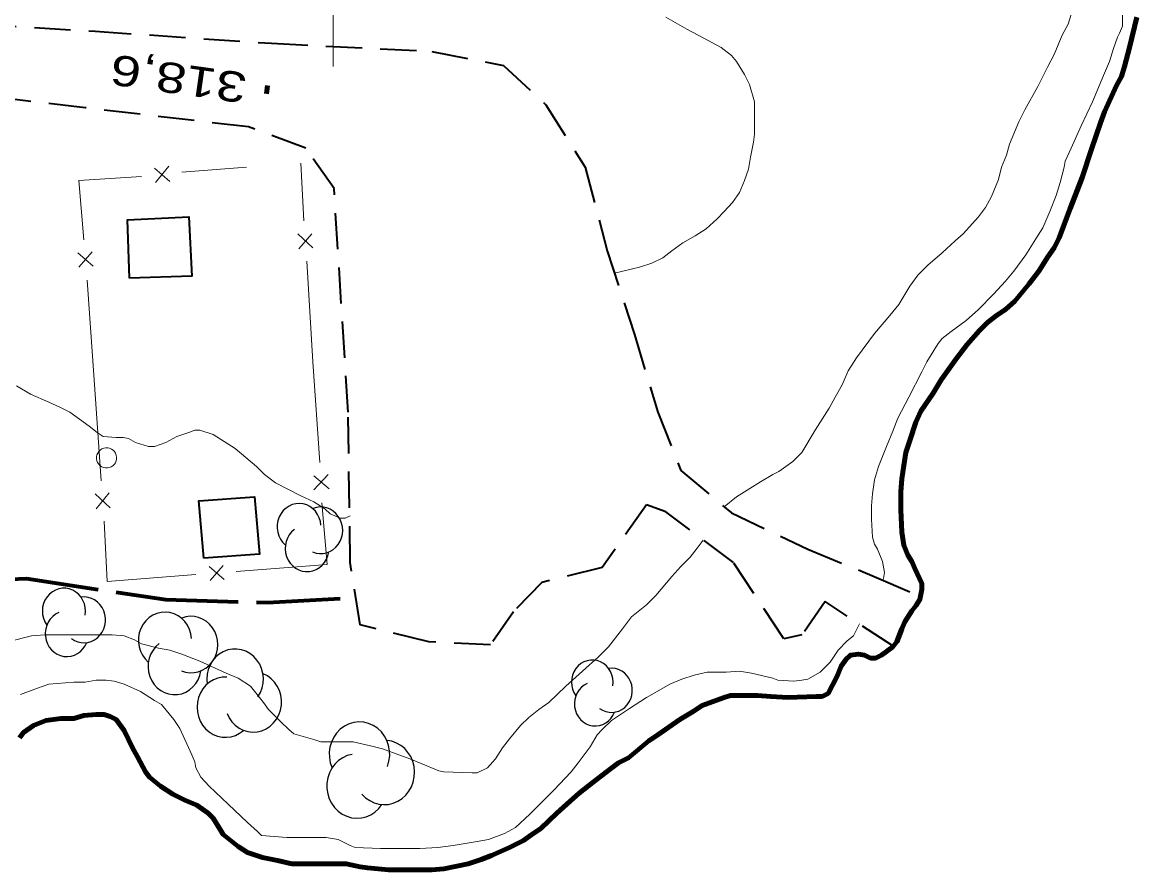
# Model space of a CAD drawing. Extents: x 240591 to 242335, y 5323482 to 5326937.
# Drawn here: x 241969.2 to 242079.7, y 5324710.3 to 5324794.4 of the extents above; entities that cross this region are included whole.
import ezdxf

# ---------------------------------------------------------------- set-up
doc = ezdxf.new("R2010")
doc.units = 0
doc.header["$LTSCALE"] = 1.2
for name, pattern in [('DASH_DOUBLE_DOT', [9.2, 5, -1.2, 0.3, -1.2, 0.3, -1.2]), ('LONG_DASHED', [7.5, 6, -1.5]), ('MEDIUM_DASHED', [4.5, 3, -1.5])]:
    doc.linetypes.add(name, pattern=pattern)
for name, color, linetype, lineweight in [('2', 7, 'Continuous', 13), ('21', 7, 'Continuous', 53), ('22', 7, 'LONG_DASHED', 70), ('3', 7, 'Continuous', 140), ('31', 7, 'Continuous', 70), ('36', 7, 'Continuous', 13), ('37', 7, 'Continuous', 13), ('4', 7, 'DASH_DOUBLE_DOT', 53), ('44', 7, 'Continuous', 25), ('61', 7, 'Continuous', 13)]:
    doc.layers.add(name, color=color, linetype=linetype, lineweight=lineweight)

msp = doc.modelspace()

# ---------------------------------------------------------------- linework, layer by layer
at = {"layer": '2'}
for points in [[(242033, 5324794.9), (242035.1, 5324793.7), (242036.2, 5324793.1), (242038.5, 5324791.9), (242039.5, 5324791.1), (242040, 5324790.5), (242040.8, 5324789.2), (242041.3, 5324788.2), (242041.8, 5324786.5), (242041.8, 5324786), (242041.8, 5324783.3), (242041.7, 5324782.5), (242041.4, 5324781), (242041.2, 5324779.8), (242040.8, 5324778.7), (242040.3, 5324777.5), (242039.6, 5324776.5), (242038.8, 5324775.6), (242038.1, 5324774.9), (242037, 5324773.9), (242035.9, 5324773.2), (242034.7, 5324772.5), (242033.6, 5324771.7), (242032.7, 5324771), (242031.6, 5324770.5), (242030.4, 5324770.1), (242027.9, 5324769.5)], [(242073.3, 5324795.5), (242072.9, 5324794.2), (242072.3, 5324793.1), (242071.5, 5324791.2), (242070.9, 5324790), (242069.9, 5324788), (242068.6, 5324785.7), (242068, 5324784.5), (242067.1, 5324782.3), (242066.8, 5324781.2), (242066.3, 5324780), (242066, 5324778.8), (242065.3, 5324777.1), (242064.7, 5324776), (242064, 5324775.1), (242062.5, 5324773.4), (242061.7, 5324772.7), (242060.4, 5324771.5), (242059, 5324770.3), (242058, 5324769.3), (242057.2, 5324768.2), (242056.1, 5324766.4), (242055.2, 5324765.3), (242053.7, 5324763.5), (242051.9, 5324761.1), (242051.1, 5324759.8), (242050.5, 5324758.4), (242049.8, 5324757.2), (242049.2, 5324756.1), (242047.8, 5324753.9), (242046.5, 5324751.7), (242045.6, 5324750.8), (242044.2, 5324749.8), (242043.6, 5324749.5), (242042.4, 5324748.8), (242040, 5324747.3), (242038.8, 5324746.3)], [(242078.3, 5324795.1), (242078.3, 5324794), (242078, 5324793.3), (242077.8, 5324792.9), (242077.4, 5324791.8), (242077, 5324790.5), (242076.4, 5324789.1), (242075.3, 5324786.5), (242074.2, 5324784.1), (242073.2, 5324781.9), (242072.6, 5324780.6), (242072.5, 5324780), (242072.1, 5324778.5), (242071.7, 5324777.2), (242071.1, 5324775.6), (242070.4, 5324774), (242069.7, 5324772.9), (242068.7, 5324771.3), (242067.5, 5324769.7), (242066.7, 5324768.7), (242065.5, 5324767.4), (242064, 5324765.9), (242062.8, 5324764.8), (242061.3, 5324763.7), (242060.4, 5324763), (242060, 5324762.5), (242058.9, 5324760.7), (242058.4, 5324759.7), (242057.1, 5324757.2), (242056, 5324755.1), (242055.5, 5324753.8), (242054.9, 5324752.3), (242054.1, 5324750.3), (242053.7, 5324749), (242053.5, 5324747.6), (242053.4, 5324746.4), (242053.4, 5324745.1), (242053.5, 5324743.3), (242053.7, 5324742.6), (242054, 5324742.1), (242054.5, 5324740.9), (242054.7, 5324739.8), (242054.6, 5324739.2), (242054.5, 5324739)], [(241990.3, 5324752.1), (241989.2, 5324752.8), (241988.1, 5324753.5), (241986.8, 5324753.9), (241986.3, 5324753.9), (241985.7, 5324753.7), (241984.5, 5324753.3), (241983.4, 5324752.7), (241982.3, 5324752.3), (241981.7, 5324752.3), (241980.4, 5324752.7), (241979.7, 5324753.1), (241979.2, 5324753.2), (241978.5, 5324753.2), (241977.2, 5324753.3), (241976.6, 5324753.7), (241975.8, 5324754.3), (241973.9, 5324755.7), (241972.9, 5324756.2), (241971.8, 5324756.7), (241970, 5324757.5), (241968.6, 5324758.3)], [(242001.7, 5324745.4), (242001.2, 5324745.2), (242000.7, 5324745.2), (241999.7, 5324745.6), (241999.2, 5324746.1), (241998.1, 5324746.8), (241996.8, 5324747.4), (241994.3, 5324748.7), (241993.2, 5324749.5), (241992.4, 5324750.3), (241990.3, 5324752.1)], [(242036.7, 5324743), (242036.1, 5324742.2), (242035.4, 5324741.3), (242034.5, 5324740.4), (242033.6, 5324739.4), (242032, 5324737.5), (242031.1, 5324736.6), (242029.6, 5324735.4), (242028.7, 5324734.2), (242027.3, 5324732.4), (242026.3, 5324731.4), (242025.4, 5324730.6), (242023.1, 5324728.5), (242021.4, 5324726.9), (242020.4, 5324726.2), (242019.4, 5324725.4), (242018.6, 5324724.6), (242017.5, 5324723.3), (242016.8, 5324722.4), (242016.1, 5324721.3)], [(242052.2, 5324734.7), (242051.6, 5324733.5), (242051, 5324733), (242050.1, 5324732.1)], [(242016.1, 5324721.3), (242015.3, 5324720.4), (242014.3, 5324719.9), (242013.8, 5324719.9), (242011, 5324720), (242010.5, 5324720.1), (242009.3, 5324720.6), (242007.6, 5324721.3), (242004.9, 5324722.3), (242003.7, 5324722.6), (242002, 5324723), (242000.7, 5324723), (241998.8, 5324723), (241998.2, 5324723.2), (241996.1, 5324723.8), (241995.6, 5324724.2), (241994.8, 5324725), (241993.6, 5324726.2), (241993.1, 5324726.9), (241991.8, 5324728.5), (241990.6, 5324729.3), (241989.4, 5324729.8), (241986.8, 5324731), (241985, 5324731.7), (241983.8, 5324732.1), (241982.7, 5324732.3), (241981, 5324732.7), (241980.3, 5324733.1), (241979.3, 5324733.5), (241978.1, 5324733.6), (241976.9, 5324733.6), (241974, 5324733.6), (241971.4, 5324733.6), (241970.1, 5324733.5), (241969.3, 5324733.3), (241967.4, 5324732.8)], [(242050.1, 5324732.1), (242049.3, 5324730.9), (242048.3, 5324729.9), (242047.1, 5324729.2), (242046.5, 5324729.1), (242045.7, 5324729), (242044.1, 5324729.1), (242043.6, 5324729.3), (242041.5, 5324729.8), (242040.3, 5324730), (242039, 5324729.9), (242037.1, 5324729.9), (242035.8, 5324729.6), (242034.6, 5324729.2), (242033.4, 5324728.7), (242032.3, 5324728.1), (242031.1, 5324727.4), (242029.4, 5324726.3), (242027.6, 5324725.1), (242026.7, 5324724.2), (242026.2, 5324723.7), (242025.5, 5324722.5), (242024.3, 5324720.9), (242023.6, 5324720), (242021.9, 5324718.2), (242020.9, 5324717.2), (242019.5, 5324715.8), (242018.1, 5324714.5), (242017, 5324713.9), (242015.4, 5324713.3), (242014.3, 5324713.1), (242011.9, 5324712.7), (242010.4, 5324712.5), (242008.6, 5324712.4), (242007.3, 5324712.4), (242004.7, 5324712.4), (242002.2, 5324712.5), (242001.7, 5324712.7), (242000.5, 5324713.3), (241999.3, 5324713.5), (241998, 5324713.5), (241995.4, 5324713.5), (241992.9, 5324713.7), (241992.5, 5324714.1), (241991.5, 5324715), (241989.6, 5324716.8), (241987.7, 5324718.6), (241986.9, 5324719.5), (241986.4, 5324720.4), (241986.3, 5324721), (241986, 5324721.7), (241984.8, 5324724.3), (241984.2, 5324725.2), (241983, 5324726.7), (241982.3, 5324727.1), (241980.9, 5324728), (241979.3, 5324728.7), (241978.3, 5324729), (241977.5, 5324729.1), (241976.5, 5324729.1), (241975.4, 5324728.9), (241974.3, 5324728.9), (241971.8, 5324728.7), (241970.7, 5324728.3), (241969, 5324727.7)]]:
    msp.add_lwpolyline(points, dxfattribs=at)
at = {"layer": '21', "linetype": 'MEDIUM_DASHED', "lineweight": 35}
for points in [[(241800.5, 5324809.9), (241823, 5324807.3), (241847.6, 5324805.1), (241867.2, 5324803.1), (241896.1, 5324799.7), (241919.6, 5324797.5), (241939.6, 5324795.6), (241959.6, 5324794.5), (241976.4, 5324793.5), (241993.9, 5324792.3), (242009.8, 5324791.5), (242016.9, 5324790.1), (242021.1, 5324786.2), (242025, 5324780), (242027.2, 5324771.7), (242029.9, 5324763.4), (242032.2, 5324755.7), (242034.5, 5324749.9), (242039.5, 5324745.7), (242047.1, 5324742.1), (242053.9, 5324739.3), (242058.3, 5324737.4)], [(242055.5, 5324732.5), (242048.8, 5324736.9), (242046.5, 5324733.6), (242044.7, 5324733.2), (242039.7, 5324740.8), (242033, 5324745.8), (242031.1, 5324746.5), (242026.7, 5324740.3), (242020.7, 5324738.8), (242017.9, 5324735.9), (242015.6, 5324732.6), (242009.5, 5324732.9), (242002.7, 5324734.6), (242001.7, 5324740.8), (242001.5, 5324755.7), (242000.1, 5324777.9), (241997.3, 5324781.9), (241991.6, 5324784), (241975.4, 5324785.9), (241959.5, 5324787.8)]]:
    msp.add_lwpolyline(points, dxfattribs=at)
at = {"layer": '22'}
msp.add_lwpolyline([(241898.6, 5324792.6), (241904.2, 5324779.1), (241911.5, 5324763.9), (241918.2, 5324751.3), (241925.1, 5324743.6), (241934.7, 5324738.1), (241946.3, 5324736.6), (241959, 5324738.7), (241969.6, 5324739.2), (241983.4, 5324737.1), (241993.5, 5324736.8), (242002.3, 5324737.3)], dxfattribs=at)
at = {"layer": '3'}
msp.add_line((241993.4, 5324787.3), (241993.5, 5324788.1), dxfattribs=at)
at = {"layer": '31', "lineweight": 35}
for points in [[(241979.8, 5324769), (241979.6, 5324774.8), (241985.7, 5324775.1), (241986, 5324769.2)], [(241987.2, 5324741.2), (241986.7, 5324746.9), (241992.2, 5324747.3), (241992.7, 5324741.6)]]:
    msp.add_lwpolyline(points, close=True, dxfattribs=at)
at = {"layer": '36'}
msp.add_ellipse((241977.54, 5324751.163), major_axis=(-0.463, 0.886), ratio=0.999959, dxfattribs=at)
at = {"layer": '37'}
for p, q in [((241996.8, 5324780.4), (241997.1, 5324774.7)), ((241974.8, 5324778.7), (241981, 5324779.1)), ((241983.8, 5324778.6), (241982.3, 5324779.9)), ((241982.4, 5324778.5), (241983.7, 5324780.1)), ((241985, 5324779.5), (241991.4, 5324780)), ((241974.8, 5324778.7), (241975.3, 5324772.8)), ((241996.5, 5324773.4), (241998, 5324772)), ((241996.6, 5324771.9), (241997.9, 5324773.4)), ((241974.7, 5324771.5), (241976.2, 5324770.2)), ((241974.8, 5324770.1), (241976.1, 5324771.6)), ((241997.4, 5324770.7), (241998, 5324760.7)), ((241975.6, 5324768.8), (241976.3, 5324758.9)), ((241998, 5324760.7), (241998.7, 5324750.7)), ((241976.3, 5324758.9), (241977, 5324748.9)), ((241998.1, 5324748), (241999.5, 5324749.5)), ((241998.1, 5324749.4), (241999.6, 5324748.1)), ((241976.4, 5324747.6), (241977.9, 5324746.2)), ((241976.5, 5324746.1), (241977.8, 5324747.7)), ((241998.9, 5324746.7), (241999.4, 5324740.6)), ((241977.3, 5324744.9), (241977.6, 5324738.9)), ((241989.2, 5324739.1), (241987.7, 5324740.4)), ((241987.8, 5324739), (241989.1, 5324740.5)), ((241990.4, 5324739.9), (241999.4, 5324740.6)), ((241977.6, 5324738.9), (241986.4, 5324739.6))]:
    msp.add_line(p, q, dxfattribs=at)
at = {"layer": '4', "linetype": 'Continuous', "lineweight": 90}
for points in [[(242079.7, 5324794.9), (242079, 5324791.9), (242078.5, 5324790), (242078.2, 5324789), (242077.7, 5324788.1), (242076.5, 5324785.5), (242076.1, 5324784.4), (242075.2, 5324781.8), (242074.3, 5324779), (242073.8, 5324777.7), (242073.1, 5324775.9), (242072, 5324773), (242071.5, 5324772), (242070.9, 5324771.1), (242070, 5324769.7), (242069, 5324768.4), (242067.6, 5324766.7), (242066.7, 5324765.9), (242065.8, 5324765.3), (242064.9, 5324764.6), (242064.1, 5324763.8), (242062.9, 5324762.4), (242061.8, 5324761), (242060.3, 5324758.9), (242059.5, 5324757.6), (242058.3, 5324755.8), (242057.8, 5324754.7), (242057.2, 5324752.9), (242056.8, 5324751.7), (242056.6, 5324750.4), (242056.4, 5324749.1), (242056.3, 5324747.8), (242056.3, 5324746), (242056.4, 5324743.8), (242056.6, 5324742.5), (242057, 5324741.5), (242057.4, 5324740.9), (242057.7, 5324740.2), (242058.4, 5324738.7), (242058.4, 5324738.1), (242058.2, 5324737.1), (242057.8, 5324736.5), (242057.4, 5324736), (242056.7, 5324734.9), (242056.4, 5324734.2), (242055.9, 5324732.9), (242055.5, 5324732.4), (242054.4, 5324731.6), (242053.8, 5324731.3), (242053.3, 5324731.3), (242052.7, 5324731.6), (242052.1, 5324731.7), (242051.3, 5324731.6), (242050.9, 5324731.2), (242050.4, 5324730.5), (242050, 5324729.5), (242049.1, 5324727.8), (242048.5, 5324727.5), (242047.9, 5324727.5), (242045.1, 5324727.4), (242043.4, 5324727.5), (242042.1, 5324727.6), (242040.8, 5324727.6), (242039.4, 5324727.6), (242038.8, 5324727.4), (242036.6, 5324726.6), (242035.7, 5324726), (242034.4, 5324725.2), (242032.2, 5324723.7), (242031.3, 5324723.1), (242029.3, 5324721.4), (242028.3, 5324720.9), (242027.5, 5324720.3), (242025.8, 5324719), (242024.4, 5324717.9), (242023.5, 5324717.1), (242022.2, 5324715.9), (242020.6, 5324714.4), (242019.7, 5324713.8)], [(242019.7, 5324713.8), (242018.9, 5324713.2), (242017.5, 5324712.5), (242015.7, 5324711.7), (242014.7, 5324711.3), (242013.4, 5324710.9), (242011, 5324710.4), (242009.8, 5324710.3), (242008.2, 5324710.3), (242005.5, 5324710.3), (242003.4, 5324710.5), (242002.7, 5324710.6), (242001.3, 5324710.9), (242000.6, 5324710.9), (241997.9, 5324710.9), (241995.9, 5324710.9), (241994.5, 5324711.2), (241993, 5324711.5), (241991.5, 5324712), (241990.6, 5324712.6), (241989.1, 5324713.8), (241988.8, 5324714.3), (241988.1, 5324715.4), (241987.6, 5324715.9), (241986.5, 5324716.7), (241985.3, 5324717.2), (241984.1, 5324717.8), (241982.9, 5324718.6), (241981.8, 5324719.5), (241981.4, 5324720), (241980.6, 5324721.5), (241980.1, 5324722.4), (241979.3, 5324724.1), (241978.5, 5324725.2), (241977.9, 5324725.5), (241977.3, 5324725.7), (241976.5, 5324725.7), (241975.3, 5324725.6), (241974.3, 5324725.3), (241973, 5324725.3), (241971.5, 5324725.1), (241970.3, 5324724.6), (241969.3, 5324723.9), (241968.9, 5324723.4)]]:
    msp.add_lwpolyline(points, dxfattribs=at)
at = {"layer": '44'}
for centre, major_axis, ratio, start_param, end_param in [((241996.632, 5324744.331), (-0.001, 2.313), 0.939648, 4.7747546, 8.7446296), ((241998.78, 5324743.982), (-0.001, 2.313), 0.939648, 2.7618261, 6.6484014), ((241997.424, 5324742.191), (-0.001, 2.313), 0.939648, 0.6181866, 4.5571956), ((241973.307, 5324735.959), (-0.001, 2.276), 0.939648, 4.536643, 8.506518), ((241975.285, 5324735.094), (-0.001, 2.276), 0.939648, 2.5237145, 6.4102898), ((241983.331, 5324733.065), (-0.001, 2.804), 0.939648, 4.7746037, 8.7444787), ((241973.597, 5324733.716), (-0.001, 2.276), 0.939648, 0.380075, 4.319084), ((241985.936, 5324732.641), (-0.001, 2.804), 0.939648, 2.7616752, 6.6482505), ((241984.291, 5324730.469), (-0.001, 2.804), 0.939648, 0.6180357, 4.5570447), ((241990.282, 5324729.217), (0.001, -2.988), 0.939648, 0.9432526, 4.8822616), ((242025.7, 5324728.916), (-0.001, 2.195), 0.939648, 4.5464215, 8.5162966), ((241989.316, 5324726.428), (0.001, -2.988), 0.939648, 3.0868921, 6.9734674), ((241992.082, 5324726.944), (0.001, -2.988), 0.939648, 5.0998206, 9.0696957), ((242027.615, 5324728.102), (-0.001, 2.195), 0.939648, 2.533493, 6.4200683), ((242026, 5324726.756), (-0.001, 2.195), 0.939648, 0.3898535, 4.3288625), ((242002.619, 5324721.766), (-0.001, 3.194), 0.939649, 4.3213502, 8.2912253), ((242005.088, 5324719.95), (-0.001, 3.194), 0.939649, 2.3084218, 6.1949971), ((242002.386, 5324718.599), (-0.001, 3.194), 0.939649, 0.1647823, 4.1037913)]:
    msp.add_ellipse(centre, major_axis=major_axis, ratio=ratio, start_param=start_param, end_param=end_param, dxfattribs=at)
at = {"layer": '61'}
msp.add_lwpolyline([(242000, 5324810), (242000, 5324800), (242000, 5324790)], dxfattribs=at)

# ---------------------------------------------------------------- texts
at = {"layer": '3', "width": 1.35}
msp.add_text('318,6', height=3, rotation=171.884, dxfattribs=at).set_placement((241991.6, 5324789.3))

doc.saveas('drawing.dxf')
